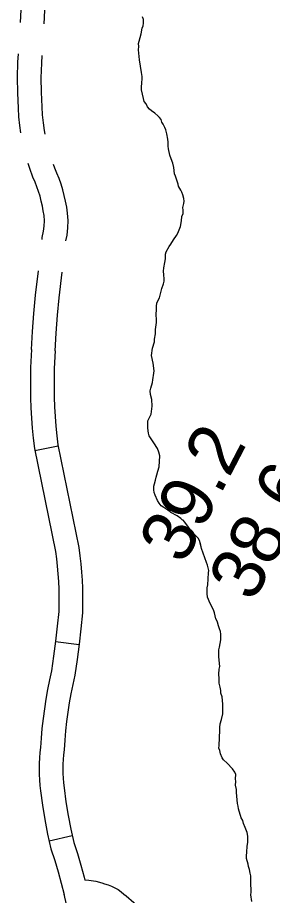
# Model space of a CAD drawing. Extents: x 3172231 to 3210228, y 940198 to 965780.
# Drawn here: x 3187781 to 3188104, y 958781 to 959893 of the extents above; entities that cross this region are included whole.
import ezdxf

# ---------------------------------------------------------------- set-up
doc = ezdxf.new("R2010")
doc.units = 0
for name, color, linetype in [('V-RIVR-RANG', 7, 'Continuous'), ('V-ROAD-CNTR', 7, 'Continuous'), ('V-SITE-VEGE', 7, 'Continuous'), ('V-TOPO-SHOR', 7, 'Continuous')]:
    doc.layers.add(name, color=color, linetype=linetype)

msp = doc.modelspace()

# ---------------------------------------------------------------- linework, layer by layer
at = {"layer": 'V-ROAD-CNTR'}
for p, q in [((3187832.273, 959350.187), (3187802.88, 959344.186)), ((3187858.75, 959098.325), (3187829.006, 959102.237)), ((3187850.247, 958856.182), (3187821.006, 958849.475))]:
    msp.add_line(p, q, dxfattribs=at)
for points in [[(3187784.61, 959887.251), (3187785.089, 959895.078), (3187787.003, 959934.599), (3187789.831, 959953.448), (3187791.785, 959971.359), (3187792.844, 959986.833)], [(3187814.553, 959885.399), (3187815.045, 959893.436), (3187816.895, 959931.641), (3187819.589, 959949.594), (3187821.673, 959968.707), (3187822.787, 959984.982)], [(3187785.138, 959747.547), (3187783.852, 959756.495), (3187782.721, 959767.625), (3187782.065, 959778.562), (3187781.177, 959797.945), (3187780.987, 959817.524), (3187781.508, 959837.1), (3187782.151, 959847.328)], [(3187815.894, 959745.772), (3187815.052, 959750.285), (3187813.636, 959760.147), (3187812.629, 959770.041), (3187812.023, 959780.146), (3187811.171, 959798.777), (3187810.991, 959817.272), (3187811.482, 959835.76), (3187812.093, 959845.476)], [(3187811.937, 959612.153), (3187812.232, 959614.685), (3187813.989, 959622.539), (3187814.789, 959629.063), (3187814.949, 959635.632), (3187814.453, 959642.342), (3187813.571, 959648.345), (3187812.412, 959654.573), (3187811.015, 959660.762), (3187809.38, 959666.898), (3187807.513, 959672.968), (3187805.417, 959678.957), (3187803.097, 959684.853), (3187800.258, 959691.336), (3187796.373, 959701.969), (3187794.245, 959708.64)], [(3187841.99, 959610.289), (3187843.587, 959617.427), (3187844.745, 959626.869), (3187844.975, 959636.376), (3187844.291, 959645.632), (3187843.169, 959653.269), (3187841.802, 959660.623), (3187840.151, 959667.93), (3187838.222, 959675.172), (3187836.019, 959682.336), (3187833.543, 959689.409), (3187830.805, 959696.367), (3187828.114, 959702.512), (3187826.391, 959707.228)], [(3187798.646, 959472.822), (3187800.051, 959495.588), (3187801.734, 959518.427), (3187803.702, 959541.379), (3187807.314, 959572.422)], [(3187828.588, 959470.974), (3187829.983, 959493.562), (3187831.64, 959516.043), (3187833.554, 959538.363), (3187837.301, 959570.57)], [(3187798.636, 959472.643), (3187797.497, 959449.762), (3187797.184, 959436.927), (3187797.132, 959424.115), (3187797.339, 959411.303), (3187797.804, 959398.498), (3187798.529, 959385.7), (3187799.512, 959372.924), (3187800.754, 959360.174), (3187802.308, 959346.986), (3187828.917, 959216.663), (3187830.137, 959207.458), (3187831.194, 959197.864), (3187832.043, 959188.243), (3187832.68, 959178.603), (3187833.108, 959168.952), (3187833.322, 959159.301), (3187833.324, 959149.646), (3187833.127, 959140.419), (3187831.281, 959121.851), (3187829.087, 959102.852), (3187826.593, 959083.887), (3187823.858, 959065.364), (3187821.34, 959053.872), (3187818.931, 959041.663), (3187816.775, 959029.402), (3187814.874, 959017.088), (3187813.233, 959004.745), (3187811.847, 958992.375), (3187810.719, 958979.979), (3187809.884, 958968.046), (3187809.169, 958961.706), (3187808.619, 958954.773), (3187808.298, 958947.818), (3187808.207, 958940.853), (3187808.348, 958933.885), (3187808.72, 958926.935), (3187809.319, 958920.005), (3187810.123, 958913.303), (3187812.448, 958895.023), (3187815.409, 958876.629), (3187818.972, 958858.341), (3187823.228, 958839.788), (3187828.07, 958824.852), (3187832.337, 958810.604), (3187836.28, 958796.263), (3187839.936, 958781.677)], [(3187828.598, 959471.153), (3187827.479, 959448.65), (3187827.182, 959436.499), (3187827.132, 959424.297), (3187827.331, 959412.091), (3187827.774, 959399.89), (3187828.463, 959387.698), (3187829.4, 959375.53), (3187830.584, 959363.384), (3187831.954, 959351.75), (3187858.519, 959221.641), (3187859.921, 959211.072), (3187861.05, 959200.824), (3187861.955, 959190.551), (3187862.636, 959180.259), (3187863.094, 959169.95), (3187863.322, 959159.637), (3187863.324, 959149.328), (3187863.095, 959138.613), (3187861.111, 959118.645), (3187858.861, 959099.174), (3187856.305, 959079.739), (3187853.384, 959059.956), (3187850.712, 959047.758), (3187848.423, 959036.161), (3187846.375, 959024.514), (3187844.57, 959012.824), (3187843.013, 959001.099), (3187841.695, 958989.345), (3187840.623, 958977.573), (3187839.766, 958965.316), (3187839.035, 958958.84), (3187838.565, 958952.895), (3187838.288, 958946.93), (3187838.211, 958940.961), (3187838.332, 958934.989), (3187838.65, 958929.029), (3187839.165, 958923.085), (3187839.897, 958916.983), (3187842.146, 958899.301), (3187844.949, 958881.883), (3187848.324, 958864.565), (3187852.174, 958847.782), (3187856.712, 958833.782), (3187861.173, 958818.884), (3187865.296, 958803.889), (3187866.293, 958799.912)], [(3187866.176, 958800.379), (3187871.022, 958800.06), (3187879.908, 958798.501), (3187887.444, 958796.324), (3187891.103, 958795.435), (3187895.534, 958794.014), (3187899.87, 958792.272), (3187904.085, 958790.213), (3187908.139, 958787.854), (3187912.003, 958785.215), (3187915.646, 958782.319), (3187918.326, 958779.856), (3187928.326, 958771.697), (3187938.593, 958762.819), (3187941.529, 958760.13)], [(3187842.853, 958768.878), (3187839.862, 958781.987)]]:
    msp.add_lwpolyline(points, dxfattribs=at)
at = {"layer": 'V-SITE-VEGE'}
for points in [[(3187969.822, 959745.896), (3187968.679, 959751.255), (3187967.21, 959754.102), (3187965.365, 959758.38), (3187963.545, 959760.865), (3187962.789, 959764.08), (3187960.604, 959766.921), (3187958.427, 959769.042), (3187954.806, 959772.223), (3187950.466, 959775.393), (3187947.933, 959777.511), (3187945.389, 959780.345), (3187943.554, 959783.907), (3187941.365, 959787.104), (3187940.244, 959790.671), (3187937.957, 959801.751), (3187937.918, 959804.974), (3187938.203, 959811.069), (3187938.862, 959815.376), (3187938.819, 959818.96), (3187937.682, 959823.961), (3187935.339, 959839.696), (3187934.102, 959852.58), (3187934.408, 959856.883), (3187934.004, 959860.461), (3187934.68, 959863.695), (3187937.433, 959873.044), (3187938.78, 959879.868), (3187939.814, 959883.106), (3187940.492, 959886.337), (3187940.435, 959890.995), (3187938.96, 959894.202)], [(3188009.496, 959233.318), (3188005.143, 959237.564), (3188001.875, 959241.107), (3187992.759, 959253.892), (3187990.578, 959256.373), (3187989.499, 959256.719), (3187987.686, 959258.486), (3187982.988, 959261.652), (3187975.054, 959265.853), (3187973.967, 959266.916), (3187971.075, 959269.029), (3187966.019, 959272.191), (3187962.762, 959274.659), (3187960.217, 959277.852), (3187958.025, 959281.049), (3187955.076, 959287.82), (3187953.958, 959291.389), (3187953.556, 959294.609), (3187953.501, 959299.266), (3187954.179, 959302.5), (3187955.557, 959306.815), (3187956.225, 959310.765), (3187957.263, 959313.645), (3187958.64, 959318.318), (3187960.001, 959324.067), (3187960.903, 959338.053), (3187959.774, 959342.337), (3187957.927, 959346.972), (3187953.534, 959354.443), (3187947.691, 959363.327), (3187946.577, 959366.539), (3187945.78, 959372.978), (3187945.665, 959382.292), (3187949.862, 959390.584), (3187951.525, 959400.994), (3187950.706, 959409.225), (3187949.192, 959415.656), (3187948.776, 959420.309), (3187949.452, 959423.543), (3187951.871, 959430.737), (3187952.184, 959434.323), (3187953.515, 959442.581), (3187953.835, 959445.811), (3187952.641, 959455.469), (3187950.372, 959465.117), (3187951.689, 959474.446), (3187954.097, 959482.357), (3187954.412, 959485.945), (3187955.406, 959492.407), (3187955.336, 959498.139), (3187957.02, 959506.757), (3187956.97, 959510.699), (3187956.538, 959516.784), (3187956.811, 959523.596), (3187956.764, 959527.536), (3187957.429, 959531.485), (3187958.82, 959535.085), (3187960.575, 959537.973), (3187962.617, 959546.599), (3187963.649, 959550.195), (3187965.724, 959555.952), (3187966.401, 959559.186), (3187966.721, 959562.413), (3187965.943, 959567.419), (3187965.527, 959572.072), (3187966.188, 959576.381), (3187967.542, 959582.848), (3187968.202, 959587.512), (3187968.126, 959593.6), (3187969.164, 959596.482), (3187972.662, 959603.33), (3187975.134, 959606.228), (3187978.292, 959611.641), (3187982.167, 959617.064), (3187983.922, 959619.952), (3187987.039, 959628.59), (3187988.385, 959635.773), (3187989.034, 959641.155), (3187990.418, 959645.114), (3187990.721, 959649.417), (3187990.324, 959652.636), (3187991.338, 959657.664), (3187991.655, 959660.894), (3187991.256, 959664.113), (3187990.123, 959668.756), (3187989.009, 959671.967), (3187987.541, 959674.816), (3187984.981, 959679.084), (3187984.618, 959679.434), (3187984.223, 959682.297), (3187980.877, 959692.287), (3187979.402, 959695.495), (3187978.589, 959703.367), (3187977.442, 959709.085), (3187975.585, 959714.436), (3187973.735, 959719.071), (3187971.847, 959726.931), (3187971.446, 959730.509), (3187971.382, 959735.525), (3187970.981, 959739.103), (3187969.822, 959745.896)], [(3188077.542, 958773.045), (3188076.365, 958781.271), (3188076.678, 958784.857), (3188076.629, 958789.156), (3188076.217, 958793.092), (3188076.068, 958805.274), (3188075.308, 958808.848), (3188074.532, 958813.495), (3188073.414, 958817.064), (3188073.014, 958820.284), (3188070.778, 958827.421), (3188070.737, 958830.645), (3188071.038, 958835.308), (3188071.656, 958843.197), (3188072.32, 958847.506), (3188072.218, 958855.745), (3188071.443, 958860.392), (3188069.213, 958866.814), (3188067.001, 958871.801), (3188065.883, 958875.371), (3188064.048, 958878.93), (3188060.681, 958890.352), (3188060.284, 958893.576), (3188059.522, 958897.147), (3188058.332, 958906.449), (3188058.275, 958911.106), (3188057.869, 958914.684), (3188056.726, 958920.402), (3188057.028, 958925.064), (3188056.987, 958928.287), (3188057.277, 958933.665), (3188056.163, 958936.876), (3188052.886, 958941.134), (3188046.349, 958948.22), (3188041.639, 958952.462), (3188039.816, 958954.944), (3188037.963, 958959.939), (3188036.834, 958964.225), (3188035.724, 958967.076), (3188036.04, 958970.664), (3188036.873, 958990.022), (3188036.834, 958993.246), (3188037.488, 958998.269), (3188039.212, 959003.666), (3188040.916, 959010.852), (3188040.764, 959023.034), (3188039.933, 959032.338), (3188038.084, 959036.972), (3188038.043, 959040.198), (3188037.275, 959044.487), (3188036.138, 959049.49), (3188036.06, 959055.578), (3188035.636, 959060.948), (3188036.273, 959067.406), (3188036.951, 959070.637), (3188035.718, 959083.163), (3188035.614, 959091.761), (3188036.644, 959095.357), (3188038.319, 959104.692), (3188038.231, 959111.858), (3188037.83, 959115.077), (3188036.355, 959118.641), (3188035.235, 959122.21), (3188034.102, 959126.853), (3188032.263, 959130.773), (3188031.901, 959131.127), (3188030.012, 959138.985), (3188028.892, 959142.555), (3188024.849, 959150.745), (3188021.528, 959158.585), (3188021.112, 959163.238), (3188021.024, 959170.404), (3188021.691, 959174.352), (3188022.578, 959189.411), (3188022.898, 959192.641), (3188021.384, 959199.07), (3188020.268, 959202.639), (3188013.954, 959220.475), (3188011.322, 959230.476), (3188009.496, 959233.318)]]:
    msp.add_lwpolyline(points, dxfattribs=at)
at = {"layer": 'V-TOPO-SHOR'}
for points in [[(3187946.577, 959366.539), (3187945.78, 959372.978), (3187945.665, 959382.292), (3187949.862, 959390.584), (3187951.525, 959400.994), (3187950.706, 959409.225), (3187949.192, 959415.656), (3187948.776, 959420.309), (3187949.452, 959423.543), (3187951.871, 959430.737), (3187952.184, 959434.323), (3187953.515, 959442.581), (3187953.835, 959445.811), (3187952.641, 959455.469), (3187950.372, 959465.115), (3187951.689, 959474.446), (3187954.097, 959482.357), (3187954.412, 959485.945), (3187955.408, 959492.407), (3187955.336, 959498.139), (3187957.02, 959506.757), (3187956.97, 959510.699), (3187956.538, 959516.784), (3187956.811, 959523.596), (3187956.764, 959527.536), (3187957.429, 959531.485), (3187958.82, 959535.085), (3187960.575, 959537.973), (3187962.617, 959546.599), (3187963.649, 959550.193), (3187965.726, 959555.952), (3187966.401, 959559.186), (3187966.721, 959562.413), (3187965.943, 959567.419), (3187965.527, 959572.072), (3187966.188, 959576.381), (3187967.542, 959582.846), (3187968.202, 959587.512), (3187968.126, 959593.6), (3187969.164, 959596.482), (3187972.662, 959603.33), (3187975.134, 959606.228), (3187978.292, 959611.641), (3187982.167, 959617.064), (3187983.922, 959619.952), (3187987.039, 959628.59), (3187988.385, 959635.773), (3187989.034, 959641.155), (3187990.416, 959645.114), (3187990.721, 959649.417), (3187990.324, 959652.636), (3187991.338, 959657.664), (3187991.655, 959660.894), (3187991.256, 959664.113), (3187990.123, 959668.756), (3187989.009, 959671.967), (3187987.541, 959674.816), (3187984.981, 959679.084), (3187984.618, 959679.436), (3187984.223, 959682.297), (3187980.877, 959692.289), (3187979.402, 959695.495), (3187978.589, 959703.367), (3187977.442, 959709.085), (3187975.585, 959714.436), (3187973.735, 959719.071), (3187971.847, 959726.931), (3187971.446, 959730.509), (3187971.382, 959735.525), (3187970.981, 959739.103), (3187969.822, 959745.896), (3187968.679, 959751.255), (3187967.21, 959754.102), (3187965.367, 959758.38), (3187963.545, 959760.865), (3187962.789, 959764.08), (3187960.604, 959766.921), (3187958.427, 959769.042), (3187954.806, 959772.223), (3187950.466, 959775.393), (3187947.933, 959777.511), (3187945.389, 959780.345), (3187943.554, 959783.907), (3187941.365, 959787.104), (3187940.244, 959790.671), (3187937.957, 959801.751), (3187937.918, 959804.974), (3187938.201, 959811.069), (3187938.862, 959815.376), (3187938.819, 959818.96), (3187937.682, 959823.961), (3187935.337, 959839.696), (3187934.102, 959852.58), (3187934.408, 959856.883), (3187934.004, 959860.461), (3187934.682, 959863.695), (3187937.433, 959873.044), (3187938.78, 959879.868), (3187939.814, 959883.106), (3187940.492, 959886.337), (3187940.435, 959890.995)], [(3187940.435, 959890.995), (3187938.96, 959894.202)], [(3188070.778, 958827.421), (3188070.737, 958830.645), (3188071.038, 958835.308), (3188071.656, 958843.197), (3188072.32, 958847.506), (3188072.218, 958855.745), (3188071.443, 958860.392), (3188069.213, 958866.814), (3188067.001, 958871.801), (3188065.883, 958875.371), (3188064.048, 958878.93), (3188060.681, 958890.354), (3188060.284, 958893.576), (3188059.522, 958897.147), (3188058.332, 958906.449), (3188058.275, 958911.106), (3188057.871, 958914.684), (3188056.726, 958920.402), (3188057.028, 958925.064), (3188056.987, 958928.287), (3188057.277, 958933.665), (3188056.163, 958936.876), (3188052.886, 958941.134), (3188046.349, 958948.22), (3188041.639, 958952.462), (3188039.816, 958954.946), (3188037.963, 958959.939), (3188036.834, 958964.225), (3188035.724, 958967.076), (3188036.04, 958970.664), (3188036.873, 958990.022), (3188036.834, 958993.246), (3188037.488, 958998.269), (3188039.212, 959003.666), (3188040.916, 959010.852), (3188040.764, 959023.034), (3188039.933, 959032.338), (3188038.084, 959036.972), (3188038.043, 959040.198), (3188037.275, 959044.487), (3188036.138, 959049.49), (3188036.06, 959055.578), (3188035.636, 959060.948), (3188036.273, 959067.406), (3188036.951, 959070.637), (3188035.718, 959083.163), (3188035.614, 959091.761), (3188036.644, 959095.357), (3188038.319, 959104.692), (3188038.231, 959111.858), (3188037.832, 959115.077), (3188036.355, 959118.641), (3188035.235, 959122.21), (3188034.102, 959126.853), (3188032.263, 959130.773), (3188031.901, 959131.125), (3188030.012, 959138.985), (3188028.892, 959142.555), (3188024.849, 959150.745), (3188021.528, 959158.585), (3188021.112, 959163.238), (3188021.024, 959170.404), (3188021.691, 959174.352), (3188022.578, 959189.411), (3188022.898, 959192.641), (3188021.384, 959199.07), (3188020.266, 959202.639), (3188013.954, 959220.475), (3188012.826, 959224.762), (3188011.32, 959230.476), (3188009.496, 959233.318), (3188005.143, 959237.564), (3188001.875, 959241.107), (3187992.759, 959253.892), (3187990.578, 959256.373), (3187989.499, 959256.719), (3187987.686, 959258.486), (3187982.988, 959261.652), (3187975.054, 959265.855), (3187973.967, 959266.916), (3187971.075, 959269.029), (3187966.019, 959272.191), (3187962.762, 959274.659), (3187960.217, 959277.852), (3187958.025, 959281.049), (3187955.076, 959287.82), (3187953.958, 959291.389), (3187953.558, 959294.609), (3187953.501, 959299.266), (3187954.179, 959302.5), (3187955.557, 959306.815), (3187956.225, 959310.765), (3187957.263, 959313.645), (3187958.64, 959318.318), (3187960.001, 959324.067), (3187960.903, 959338.053), (3187959.774, 959342.337), (3187957.927, 959346.972), (3187953.534, 959354.443), (3187947.691, 959363.327), (3187946.577, 959366.539)], [(3188077.542, 958773.045), (3188076.365, 958781.271), (3188076.678, 958784.857), (3188076.627, 958789.156), (3188076.217, 958793.092), (3188076.068, 958805.274), (3188075.308, 958808.848), (3188074.532, 958813.495), (3188073.414, 958817.064), (3188073.014, 958820.284), (3188070.778, 958827.421)]]:
    msp.add_lwpolyline(points, dxfattribs=at)

# ---------------------------------------------------------------- texts
at = {"layer": 'V-RIVR-RANG'}
for s, p in [('39.2', (3187991.21, 959198.422)), ('38.6', (3188079.227, 959150.93))]:
    msp.add_text(s, height=67, rotation=62.568326, dxfattribs=at).set_placement(p)

doc.saveas('drawing.dxf')
